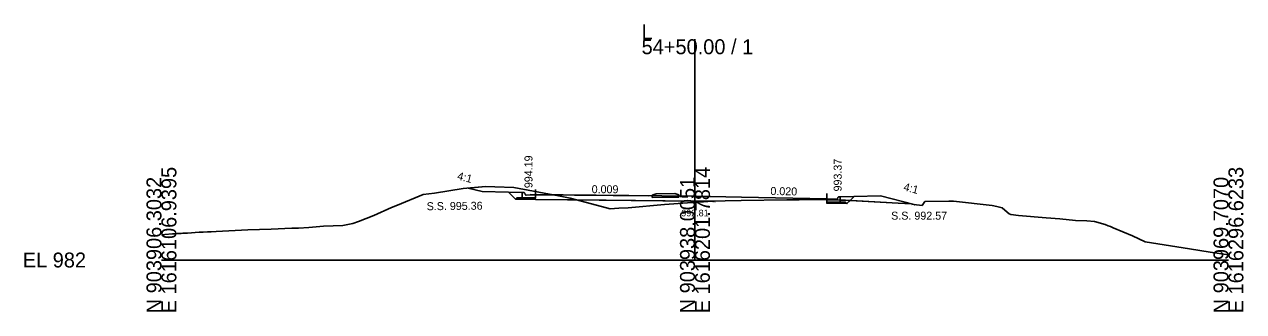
# Model space of a CAD drawing. Extents: x 1009 to 7438, y -1586 to 7964.
# Drawn here: x 5009.2 to 5237.7, y 2414 to 2468 of the extents above; entities that cross this region are included whole.
import ezdxf

# ---------------------------------------------------------------- set-up
doc = ezdxf.new("R2010")
doc.units = 0
for name, color, linetype in [('Default', 7, 'Continuous'), ('Exist Cross Section Cell', 7, 'Continuous'), ('Exist XS Center Line Elevation Label', 7, 'Continuous'), ('Exist XS Ground Line', 7, 'Continuous'), ('Prop XS Dump Level', 7, 'Continuous'), ('Prop XS Earthwork Shape', 7, 'Continuous'), ('Prop XS EOT Tick Mark', 7, 'Continuous'), ('Prop XS Finish Grade', 7, 'Continuous'), ('Prop XS Finish Grade CurbGutter', 7, 'Continuous'), ('Prop XS Finish Grade Earthwork', 7, 'Continuous'), ('Prop XS Finish Grade Pavement', 7, 'Continuous'), ('Prop XS Hydro Elevations', 7, 'Continuous'), ('Prop XS Pvmt Edge Slope', 7, 'Continuous'), ('Prop XS SE Text', 7, 'Continuous'), ('Prop XS Side Slope Text', 7, 'Continuous'), ('Prop XS SS Elevation Text', 7, 'Continuous'), ('Prop XS Subgrade CurbGutter', 7, 'Continuous'), ('Prop XS Subgrade Earthwork', 7, 'Continuous')]:
    doc.layers.add(name, color=color, linetype=linetype)

msp = doc.modelspace()

# ---------------------------------------------------------------- linework, layer by layer
at = {"layer": 'Default'}
msp.add_line((5134.89, 2435.72), (5103.99, 2436), dxfattribs=at)
at = {"layer": 'Exist Cross Section Cell'}
for p, q in [((5134.89, 2423.73), (5134.89, 2465.16)), ((5034.89, 2423.73), (5134.89, 2423.73)), ((5134.89, 2423.73), (5234.89, 2423.73))]:
    msp.add_line(p, q, dxfattribs=at)
at = {"layer": 'Exist XS Ground Line'}
for p, q in [((5083.96, 2436.05), (5086.09, 2436.27)), ((5086.09, 2436.27), (5091.45, 2437.14)), ((5091.45, 2437.14), (5095.65, 2437.54)), ((5095.65, 2437.54), (5097.4, 2437.46)), ((5097.4, 2437.46), (5100.96, 2437.32)), ((5100.96, 2437.32), (5109.29, 2435.79)), ((5078.03, 2433.58), (5079.12, 2434.02)), ((5079.12, 2434.02), (5083.96, 2436.05)), ((5109.29, 2435.79), (5111.5, 2435.32)), ((5111.5, 2435.32), (5113.63, 2434.76)), ((5113.63, 2434.76), (5118.99, 2433.35)), ((5122.36, 2433.55), (5129.16, 2434.12)), ((5129.16, 2434.12), (5133.52, 2434.44)), ((5133.52, 2434.44), (5134.89, 2434.54)), ((5134.89, 2434.54), (5138.1, 2434.78)), ((5138.1, 2434.78), (5138.54, 2434.79)), ((5138.54, 2434.79), (5140.57, 2434.85)), ((5140.57, 2434.85), (5143.54, 2434.9)), ((5143.54, 2434.9), (5152.11, 2435.03)), ((5152.11, 2435.03), (5154.44, 2435.05)), ((5154.44, 2435.05), (5157.46, 2435.08)), ((5157.46, 2435.08), (5160.43, 2435.01)), ((5160.43, 2435.01), (5163.11, 2434.94)), ((5163.11, 2434.94), (5172.97, 2434.4)), ((5172.97, 2434.4), (5175.5, 2434.28)), ((5175.5, 2434.28), (5175.55, 2434.23)), ((5175.55, 2434.23), (5175.94, 2434.18)), ((5175.94, 2434.18), (5177.45, 2433.99)), ((5177.45, 2433.99), (5177.96, 2434.71)), ((5177.96, 2434.71), (5182.45, 2434.79)), ((5182.45, 2434.79), (5183.01, 2434.8)), ((5183.01, 2434.8), (5183.36, 2434.77)), ((5183.36, 2434.77), (5190.57, 2433.97)), ((5190.57, 2433.97), (5191.45, 2433.75)), ((5071.83, 2430.96), (5074.72, 2432.1)), ((5074.72, 2432.1), (5078.03, 2433.58)), ((5118.99, 2433.35), (5120.64, 2433.45)), ((5120.64, 2433.45), (5122.36, 2433.55)), ((5191.45, 2433.75), (5192.48, 2433.52)), ((5192.48, 2433.52), (5192.95, 2433.07)), ((5192.95, 2433.07), (5193.76, 2432.42)), ((5193.76, 2432.42), (5194.12, 2432.3)), ((5194.12, 2432.3), (5195.55, 2432.1)), ((5195.55, 2432.1), (5200.75, 2431.64)), ((5200.75, 2431.64), (5203.26, 2431.48)), ((5045.14, 2429.06), (5051.08, 2429.4)), ((5051.08, 2429.4), (5055.44, 2429.54)), ((5055.44, 2429.54), (5059.32, 2429.68)), ((5059.32, 2429.68), (5060.57, 2429.71)), ((5060.57, 2429.71), (5062.52, 2429.84)), ((5062.52, 2429.84), (5065.25, 2430.1)), ((5065.25, 2430.1), (5068.86, 2430.19)), ((5068.86, 2430.19), (5070.78, 2430.56)), ((5070.78, 2430.56), (5071.83, 2430.96)), ((5203.26, 2431.48), (5206.21, 2431.15)), ((5206.21, 2431.15), (5208.34, 2431.1)), ((5208.34, 2431.1), (5209.8, 2430.96)), ((5209.8, 2430.96), (5211.79, 2430.38)), ((5211.79, 2430.38), (5212.35, 2430.15)), ((5212.35, 2430.15), (5212.77, 2430.01)), ((5212.77, 2430.01), (5213.26, 2429.79)), ((5213.26, 2429.79), (5216.89, 2428.24)), ((5034.89, 2428.47), (5035.52, 2428.52)), ((5035.52, 2428.52), (5036.96, 2428.62)), ((5036.96, 2428.62), (5037.43, 2428.65)), ((5037.43, 2428.65), (5037.85, 2428.68)), ((5037.85, 2428.68), (5038.24, 2428.7)), ((5038.24, 2428.7), (5038.59, 2428.72)), ((5038.59, 2428.72), (5038.93, 2428.74)), ((5038.93, 2428.74), (5039.28, 2428.76)), ((5039.28, 2428.76), (5039.8, 2428.79)), ((5039.8, 2428.79), (5041.99, 2428.93)), ((5041.99, 2428.93), (5042.71, 2428.97)), ((5042.71, 2428.97), (5043.5, 2429.01)), ((5043.5, 2429.01), (5044.19, 2429.03)), ((5044.19, 2429.03), (5045.14, 2429.06)), ((5216.89, 2428.24), (5219.25, 2427.17)), ((5219.25, 2427.17), (5227.57, 2425.84)), ((5227.57, 2425.84), (5231.49, 2425.22)), ((5231.49, 2425.22), (5234.89, 2424.68))]:
    msp.add_line(p, q, dxfattribs=at)
at = {"layer": 'Prop XS Dump Level'}
for p, q in [((5110.14, 2435.94), (5126.14, 2435.8)), ((5110.14, 2435.94), (5126.14, 2435.8)), ((5134.89, 2435.72), (5143.64, 2435.54)), ((5134.89, 2435.72), (5143.64, 2435.54)), ((5143.64, 2435.54), (5159.64, 2435.22)), ((5143.64, 2435.54), (5159.64, 2435.22))]:
    msp.add_line(p, q, dxfattribs=at)
at = {"layer": 'Prop XS Earthwork Shape'}
for points in [[(5103.04, 2436.04), (5102.98, 2436.29), (5102.89, 2436.38), (5102.76, 2436.41), (5102.51, 2436.41), (5099.96, 2436.47), (5095.01, 2436.57), (5092.37, 2437.23), (5095.65, 2437.54), (5097.4, 2437.46), (5100.96, 2437.32), (5109.29, 2435.79), (5111.5, 2435.32), (5112.71, 2435), (5105.01, 2435.07), (5105.01, 2435.16), (5101.26, 2435.17), (5101.51, 2435.42), (5102.51, 2435.41), (5105.01, 2435.41), (5105.01, 2435.99), (5103.26, 2435.92), (5103.14, 2435.94)], [(5102.51, 2435.41), (5102.51, 2436.41), (5099.96, 2436.47), (5101.26, 2435.17), (5101.51, 2435.42)], [(5103.04, 2436.04), (5102.98, 2436.29), (5102.89, 2436.38), (5102.76, 2436.41), (5102.51, 2436.41), (5102.51, 2435.41), (5105.01, 2435.41), (5105.01, 2435.99), (5103.26, 2435.92), (5103.14, 2435.94)], [(5113.63, 2434.76), (5118.99, 2433.35), (5120.64, 2433.45), (5122.36, 2433.55), (5129.16, 2434.12), (5133.52, 2434.44), (5134.89, 2434.54), (5137.65, 2434.75), (5134.89, 2434.8), (5112.71, 2435)], [(5138.1, 2434.74), (5138.1, 2434.78), (5137.65, 2434.75)], [(5159.64, 2435.03), (5160.43, 2435.01), (5162.14, 2434.97), (5162.14, 2434.59), (5159.64, 2434.64)], [(5162.14, 2434.59), (5163.14, 2434.57), (5163.39, 2434.32), (5159.64, 2434.39), (5159.64, 2434.64)], [(5163.39, 2434.32), (5163.97, 2434.89), (5163.11, 2434.94), (5162.14, 2434.97), (5162.14, 2434.59), (5163.14, 2434.57)], [(5175.5, 2434.28), (5175.55, 2434.23), (5175.95, 2434.18), (5169.64, 2435.76), (5164.73, 2435.66), (5163.97, 2434.89), (5172.97, 2434.4)]]:
    msp.add_lwpolyline(points, close=True, dxfattribs=at)
at = {"layer": 'Prop XS EOT Tick Mark'}
for p, q in [((5105.01, 2435.99), (5105.01, 2436.99)), ((5159.64, 2435.22), (5159.64, 2436.22))]:
    msp.add_line(p, q, dxfattribs=at)
at = {"layer": 'Prop XS Finish Grade'}
for p, q in [((5102.51, 2436.41), (5099.96, 2436.47)), ((5162.14, 2435.6), (5164.73, 2435.66))]:
    msp.add_line(p, q, dxfattribs=at)
at = {"layer": 'Prop XS Finish Grade CurbGutter'}
for p, q in [((5102.51, 2436.41), (5102.76, 2436.41)), ((5102.76, 2436.41), (5102.89, 2436.38)), ((5102.98, 2436.29), (5102.89, 2436.38)), ((5103.04, 2436.04), (5102.98, 2436.29)), ((5126.89, 2435.91), (5127.64, 2436.16)), ((5127.64, 2436.16), (5131.14, 2436.19)), ((5131.89, 2435.95), (5131.14, 2436.19)), ((5103.14, 2435.94), (5103.04, 2436.04)), ((5103.26, 2435.92), (5103.14, 2435.94)), ((5105.01, 2435.99), (5103.26, 2435.92)), ((5126.89, 2435.74), (5126.89, 2435.91)), ((5131.89, 2435.78), (5131.89, 2435.95)), ((5159.64, 2435.22), (5161.39, 2435.12)), ((5161.39, 2435.12), (5161.52, 2435.14)), ((5161.52, 2435.14), (5161.61, 2435.23)), ((5161.61, 2435.23), (5161.68, 2435.48)), ((5161.68, 2435.48), (5161.77, 2435.57)), ((5161.89, 2435.6), (5161.77, 2435.57)), ((5162.14, 2435.6), (5161.89, 2435.6))]:
    msp.add_line(p, q, dxfattribs=at)
at = {"layer": 'Prop XS Finish Grade Earthwork'}
for p, q in [((5095.01, 2436.57), (5092.37, 2437.23)), ((5099.96, 2436.47), (5095.01, 2436.57)), ((5164.73, 2435.66), (5169.64, 2435.76)), ((5169.64, 2435.76), (5175.95, 2434.18))]:
    msp.add_line(p, q, dxfattribs=at)
at = {"layer": 'Prop XS Finish Grade Pavement'}
for p, q in [((5105.01, 2435.99), (5126.89, 2435.79)), ((5131.89, 2435.78), (5143.64, 2435.54)), ((5143.64, 2435.54), (5159.64, 2435.22))]:
    msp.add_line(p, q, dxfattribs=at)
at = {"layer": 'Prop XS Pvmt Edge Slope'}
for p, q in [((5101.51, 2435.42), (5101.26, 2435.17)), ((5102.51, 2435.41), (5101.51, 2435.42)), ((5162.14, 2434.59), (5163.14, 2434.57)), ((5163.14, 2434.57), (5163.39, 2434.32))]:
    msp.add_line(p, q, dxfattribs=at)
at = {"layer": 'Prop XS Subgrade CurbGutter'}
for p, q in [((5102.51, 2435.41), (5102.51, 2436.41)), ((5105.01, 2435.41), (5102.51, 2435.41)), ((5105.01, 2435.99), (5105.01, 2435.41)), ((5126.89, 2435.74), (5126.89, 2435.49)), ((5126.89, 2435.49), (5131.89, 2435.53)), ((5131.89, 2435.78), (5131.89, 2435.53)), ((5159.64, 2435.22), (5159.64, 2434.64)), ((5159.64, 2434.64), (5162.14, 2434.59)), ((5162.14, 2434.59), (5162.14, 2435.6))]:
    msp.add_line(p, q, dxfattribs=at)
at = {"layer": 'Prop XS Subgrade Earthwork'}
for p, q in [((5101.26, 2435.17), (5099.96, 2436.47)), ((5105.01, 2435.16), (5101.26, 2435.17)), ((5134.89, 2434.8), (5105, 2435.07)), ((5105.01, 2435.07), (5105.01, 2435.16)), ((5138.1, 2434.74), (5134.89, 2434.8)), ((5138.1, 2434.74), (5138.1, 2434.78)), ((5159.64, 2434.31), (5159.64, 2435.03)), ((5159.64, 2434.31), (5159.64, 2434.39)), ((5159.64, 2434.39), (5163.39, 2434.32)), ((5163.39, 2434.32), (5164.73, 2435.66))]:
    msp.add_line(p, q, dxfattribs=at)

# ---------------------------------------------------------------- texts
at = {"layer": 'Exist Cross Section Cell'}
for s, p in [('L', (5124.89, 2465.16)), ('54+50.00 / 1', (5124.89, 2462.36)), ('EL 982', (5008.89, 2422.33))]:
    msp.add_text(s, height=2.8, dxfattribs=at).set_placement(p)
for s, p in [('E 1616106.9395', (5037.69, 2413.73)), ('E 1616201.7814', (5137.69, 2413.73)), ('E 1616296.6233', (5237.69, 2413.73)), ('N 903906.3032', (5034.89, 2413.73)), ('N 903938.0051', (5134.89, 2413.73)), ('N 903969.7070', (5234.89, 2413.73))]:
    msp.add_text(s, height=2.8, rotation=90, dxfattribs=at).set_placement(p)
at = {"layer": 'Exist XS Center Line Elevation Label'}
msp.add_text('992.81', height=1.25, dxfattribs=at).set_placement((5132.34, 2431.92))
at = {"layer": 'Prop XS Dump Level'}
for p in [(5138.1, 2434.48), (5138.1, 2434.48), (5138.1, 2434.48), (5175.5, 2433.98)]:
    msp.add_text('Eop', height=0.3, dxfattribs=at).set_placement(p)
at = {"layer": 'Prop XS Hydro Elevations'}
for s, p in [('994.19', (5104.44, 2437.22)), ('993.37', (5162.39, 2436.6))]:
    msp.add_text(s, height=1.5, rotation=90, dxfattribs=at).set_placement(p)
at = {"layer": 'Prop XS SE Text'}
for s, rotation, p in [('0.009', 359.8566, (5115.53, 2436.27)), ('0.020', 358.8542, (5149.02, 2435.94))]:
    msp.add_text(s, height=1.5, rotation=rotation, dxfattribs=at).set_placement(p)
at = {"layer": 'Prop XS Side Slope Text'}
for p in [(5090.23, 2438.85), (5173.87, 2436.79)]:
    msp.add_text('4:1', height=1.5, rotation=345.9638, dxfattribs=at).set_placement(p)
at = {"layer": 'Prop XS SS Elevation Text'}
msp.add_text('S.S. 995.36', height=1.5, rotation=0.5729, dxfattribs=at).set_placement((5084.61, 2433.07))
msp.add_text('S.S. 992.57', height=1.5, dxfattribs=at).set_placement((5171.67, 2431.3))

doc.saveas('drawing.dxf')
